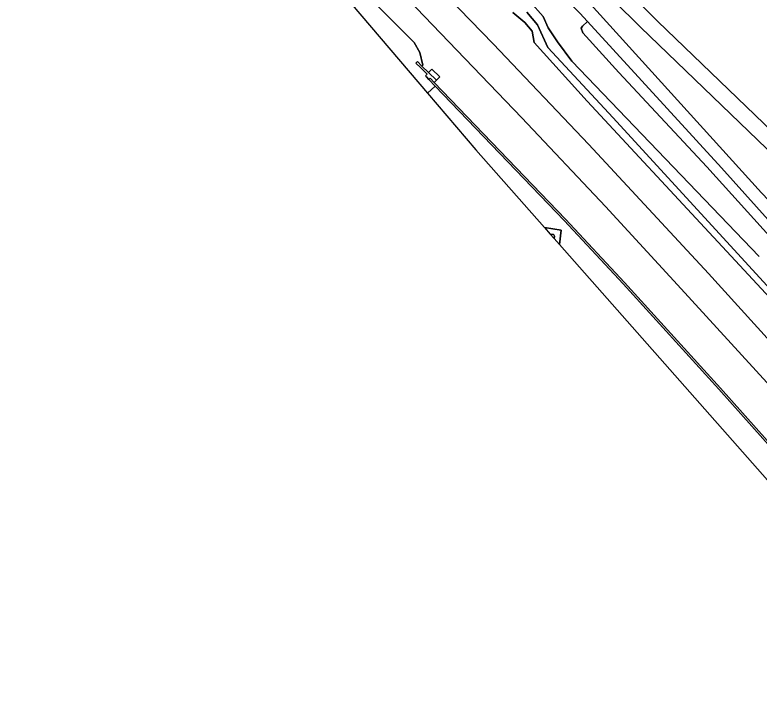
# Model space of a CAD drawing. Extents: x 164494 to 166241, y 382475 to 384495.
# Drawn here: x 164494.5 to 164592.4, y 383290.3 to 383379.5 of the extents above; entities that cross this region are included whole.
import ezdxf

# ---------------------------------------------------------------- set-up
doc = ezdxf.new("R2010")
doc.units = 0
for name, color, linetype in [('IMGEO_Geluidsscherm', 7, 'Continuous'), ('IMGEO_Grasland_overig', 7, 'Continuous'), ('IMGEO_Greppel_droge_sloot', 7, 'Continuous'), ('IMGEO_Groenvoorziening', 7, 'Continuous'), ('IMGEO_Hek', 7, 'Continuous'), ('IMGEO_Muur', 7, 'Continuous'), ('IMGEO_Parkeervlak_open', 7, 'Continuous'), ('IMGEO_Spoor', 7, 'Continuous'), ('IMGEO_Spoorbaan_halfverhard', 7, 'Continuous'), ('IMGEO_Terreindeel_gesloten', 7, 'Continuous'), ('IMGEO_Voetpad_halfverhard', 7, 'Continuous')]:
    doc.layers.add(name, color=color, linetype=linetype)

msp = doc.modelspace()

# ---------------------------------------------------------------- linework, layer by layer
at = {"layer": 'IMGEO_Geluidsscherm'}
for points in [[(164630.071, 383281.287), (164615.168, 383298.686), (164614.96, 383298.929), (164613.723, 383300.372), (164613.541, 383300.584), (164610.289, 383304.331), (164587.134, 383330.28), (164574.532, 383344.161), (164566.743, 383352.484), (164549.761, 383370.163), (164548.931, 383371.027)], [(164549.111, 383371.2), (164549.645, 383370.645), (164566.924, 383352.656), (164574.716, 383344.331), (164587.32, 383330.447), (164610.477, 383304.496), (164613.913, 383300.534), (164615.149, 383299.092), (164630.26, 383281.451)]]:
    msp.add_lwpolyline(points, dxfattribs=at)
at = {"layer": 'IMGEO_Grasland_overig'}
msp.add_lwpolyline([(164548.781, 383369.222), (164549.761, 383370.163), (164548.931, 383371.027), (164548.952, 383371.048), (164548.619, 383371.395), (164548.494, 383371.525), (164548.718, 383371.754), (164547.845, 383372.607), (164547.237, 383373.2), (164547.432, 383373.4), (164548.04, 383372.806), (164548.15, 383372.919), (164547.737, 383374.579), (164547.019, 383375.926), (164527.509, 383395.436), (164521.3, 383401.456)], close=True, dxfattribs=at)
for points in [[(164592.426, 383347.753), (164567.755, 383373.46), (164565.897, 383375.979), (164564.669, 383377.836), (164563.999, 383379.322), (164562.274, 383381.241)], [(164562.274, 383381.241), (164563.999, 383379.322), (164564.669, 383377.836), (164565.897, 383375.979), (164567.755, 383373.46), (164592.426, 383347.753)], [(164560.003, 383379.843), (164561.58, 383378.533), (164562.548, 383377.396), (164562.82, 383375.926), (164569.787, 383368.189), (164603.03, 383332.416)], [(164561.833, 383379.9), (164563.257, 383378.228), (164564.608, 383375.254), (164573.23, 383366.014), (164599.733, 383337.104)], [(164599.733, 383337.104), (164573.23, 383366.014), (164564.608, 383375.254), (164563.257, 383378.228), (164561.833, 383379.9)], [(164602.429, 383340.846), (164585.531, 383359.564), (164573.968, 383371.952), (164569.199, 383377.178), (164569.015, 383377.8), (164569.159, 383378.038), (164569.825, 383378.649), (164568.81, 383379.756)]]:
    msp.add_lwpolyline(points, dxfattribs=at)
at = {"layer": 'IMGEO_Greppel_droge_sloot'}
msp.add_lwpolyline([(164719.593, 383207.247), (164717.074, 383210.837), (164695.897, 383235.58), (164668.172, 383267.713), (164650.271, 383288.613), (164640.511, 383299.889), (164615.867, 383327.811), (164587.448, 383359.423), (164569.825, 383378.649), (164569.159, 383378.038), (164569.015, 383377.8), (164569.199, 383377.178), (164573.968, 383371.952), (164585.531, 383359.564), (164602.429, 383340.846), (164612.706, 383329.121), (164627.847, 383311.618), (164654.342, 383280.653), (164673.168, 383257.809), (164689.103, 383238.155), (164711.713, 383211.784), (164717.138, 383205.618), (164718.962, 383203.681), (164725.762, 383197.016)], dxfattribs=at)
at = {"layer": 'IMGEO_Groenvoorziening'}
for points in [[(164618.366, 383337.908), (164576.81, 383377.906), (164569.801, 383384.906), (164551.104, 383402.105), (164592.717, 383356.137), (164619.908, 383327.759), (164621.223, 383326.321), (164682.988, 383317.624), (164769.994, 383308.297)], [(164592.717, 383356.137), (164551.104, 383402.105)], [(164572.816, 383396.909), (164570.463, 383387.386), (164579.08, 383378.668), (164619.747, 383339.531)], [(164568.81, 383379.756), (164569.825, 383378.649), (164587.448, 383359.423), (164615.867, 383327.811)], [(164630.071, 383281.287), (164615.168, 383298.686), (164614.978, 383298.524), (164614.77, 383298.767), (164613.533, 383300.209), (164613.351, 383300.422), (164613.541, 383300.584), (164610.289, 383304.331), (164587.134, 383330.28), (164574.532, 383344.161), (164566.743, 383352.484), (164549.761, 383370.163), (164548.781, 383369.222), (164555.12, 383361.786), (164564.155, 383351.559), (164566.35, 383351.219), (164566.122, 383349.332), (164664.499, 383237.968)], [(164564.155, 383351.559), (164564.912, 383350.702), (164565.349, 383350.639)], [(164565.492, 383350.433), (164565.444, 383350.099), (164566.122, 383349.332), (164566.35, 383351.219), (164564.155, 383351.559)]]:
    msp.add_lwpolyline(points, dxfattribs=at)
msp.add_arc((164565.27, 383350.432), 0.222, 0.37234, 69.16247, dxfattribs=at)
at = {"layer": 'IMGEO_Hek'}
for points in [[(164532.13, 383417.139), (164546.469, 383402.542), (164553.05, 383395.843), (164567.107, 383381.494), (164568.81, 383379.756), (164569.825, 383378.649), (164587.448, 383359.423), (164615.867, 383327.811), (164640.511, 383299.889), (164650.271, 383288.613), (164668.172, 383267.713), (164695.897, 383235.58), (164717.074, 383210.837), (164719.593, 383207.247), (164720.916, 383205.361), (164724.31, 383199.682), (164725.762, 383197.016), (164733.064, 383188.304), (164749.676, 383168.559), (164783.151, 383128.364)], [(164548.781, 383369.222), (164549.761, 383370.163)]]:
    msp.add_lwpolyline(points, dxfattribs=at)
at = {"layer": 'IMGEO_Muur'}
for points in [[(164548.619, 383371.395), (164548.952, 383371.048), (164549.111, 383371.2), (164549.645, 383370.645), (164549.952, 383370.94), (164548.913, 383371.954), (164548.04, 383372.806), (164547.432, 383373.4), (164547.237, 383373.2), (164547.845, 383372.607), (164548.718, 383371.754), (164548.494, 383371.525)], [(164548.931, 383371.027), (164549.761, 383370.163), (164566.743, 383352.484), (164574.532, 383344.161), (164587.134, 383330.28), (164610.289, 383304.331), (164613.541, 383300.584), (164613.723, 383300.372), (164614.96, 383298.929), (164615.168, 383298.686), (164630.071, 383281.287), (164630.26, 383281.451), (164615.149, 383299.092), (164613.913, 383300.534), (164610.477, 383304.496), (164587.32, 383330.447), (164574.716, 383344.331), (164566.924, 383352.656), (164549.645, 383370.645), (164549.111, 383371.2), (164548.952, 383371.048)]]:
    msp.add_lwpolyline(points, close=True, dxfattribs=at)
at = {"layer": 'IMGEO_Parkeervlak_open'}
for points in [[(164564.912, 383350.702), (164565.444, 383350.099), (164565.492, 383350.433)], [(164565.349, 383350.639), (164564.912, 383350.702)]]:
    msp.add_lwpolyline(points, dxfattribs=at)
msp.add_arc((164565.27, 383350.432), 0.222, 0.37234, 69.16247, dxfattribs=at)
at = {"layer": 'IMGEO_Spoor'}
for points in [[(164497.162, 383435.764), (164505.014, 383428.311), (164523.246, 383410.427), (164538.039, 383395.691), (164557.43, 383375.71), (164570.013, 383362.476), (164585.761, 383345.505), (164600.353, 383329.413), (164613.456, 383314.643), (164620.681, 383306.406), (164626.031, 383300.152), (164652.194, 383269.4), (164681.847, 383233.755), (164715.832, 383193.243), (164785.238, 383110.174), (164816.476, 383072.61), (164890.548, 382984.09), (164958.663, 382902.339), (164967.086, 382892.291)], [(164494.451, 383432.998), (164502.999, 383424.885), (164513.861, 383414.215), (164535.417, 383392.641), (164546.223, 383381.6), (164561.185, 383366.005), (164572.192, 383354.316), (164582.17, 383343.511), (164593.42, 383331.171), (164603.759, 383319.615), (164615.179, 383306.597), (164626.39, 383293.634), (164637.877, 383280.179), (164662.082, 383251.564), (164693.341, 383214.258), (164754.168, 383141.122), (164812.496, 383071.434), (164837.859, 383040.963), (164896.062, 382971.374), (164932.401, 382927.694), (164964.119, 382889.8)]]:
    msp.add_lwpolyline(points, dxfattribs=at)
at = {"layer": 'IMGEO_Spoorbaan_halfverhard'}
for points in [[(164527.509, 383395.436), (164547.019, 383375.926), (164547.737, 383374.579), (164548.15, 383372.919), (164548.04, 383372.806), (164548.913, 383371.954), (164549.332, 383372.383), (164550.371, 383371.369), (164549.952, 383370.94), (164549.645, 383370.645), (164566.924, 383352.656), (164574.716, 383344.331), (164587.32, 383330.447), (164610.477, 383304.496)], [(164603.03, 383332.416), (164569.787, 383368.189), (164562.82, 383375.926), (164562.548, 383377.396), (164561.58, 383378.533), (164560.003, 383379.843)]]:
    msp.add_lwpolyline(points, dxfattribs=at)
at = {"layer": 'IMGEO_Terreindeel_gesloten'}
msp.add_lwpolyline([(164548.913, 383371.954), (164549.952, 383370.94), (164550.371, 383371.369), (164549.332, 383372.383)], close=True, dxfattribs=at)
at = {"layer": 'IMGEO_Voetpad_halfverhard'}
for points in [[(164619.747, 383339.531), (164579.08, 383378.668), (164570.463, 383387.386)], [(164569.801, 383384.906), (164576.81, 383377.906), (164618.366, 383337.908)]]:
    msp.add_lwpolyline(points, dxfattribs=at)

doc.saveas('drawing.dxf')
